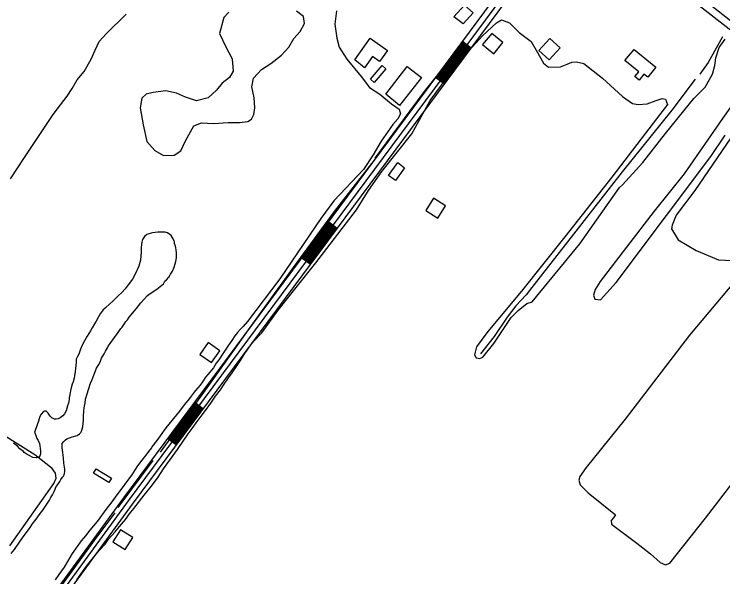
# Model space of a CAD drawing. Extents: x 3355724 to 3393621, y 594744 to 620174.
# Drawn here: x 3372143 to 3374114, y 614945 to 616509 of the extents above; entities that cross this region are included whole.
import ezdxf

# ---------------------------------------------------------------- set-up
doc = ezdxf.new("R2010")
doc.units = 0
for name, color, linetype in [('V-BLDG-OTLN', 7, 'Continuous'), ('V-DTCH-CNTR', 7, 'Continuous'), ('V-ROAD-CNTR', 7, 'Continuous'), ('V-SITE-VEGE', 7, 'Continuous'), ('V-TOPO-SHOR', 7, 'Continuous')]:
    doc.layers.add(name, color=color, linetype=linetype)

msp = doc.modelspace()

# ---------------------------------------------------------------- linework, layer by layer
at = {"layer": 'V-BLDG-OTLN'}
for points in [[(3373366.5, 616501.8), (3373396.1, 616534.3), (3373419.5, 616512.9), (3373391.8, 616482.5)], [(3373446.2, 616424.5), (3373477.2, 616399.2), (3373502.4, 616430.3), (3373471.4, 616455.5)], [(3373091.1, 616381.9), (3373133, 616442), (3373181.2, 616408.3), (3373159.7, 616377.5), (3373139.8, 616391.4), (3373117.8, 616359.9)], [(3373632.7, 616441.7), (3373661.7, 616415.6), (3373631.6, 616382.2), (3373602.6, 616408.2)], [(3373867.8, 616410.6), (3373927.9, 616361.8), (3373905.3, 616334), (3373894.9, 616342.4), (3373881.5, 616325.8), (3373869.6, 616335.5), (3373880.7, 616349.1), (3373842, 616380.6)], [(3373133.9, 616328.5), (3373166.6, 616366.4), (3373177.2, 616357.2), (3373144.5, 616319.4)], [(3373176.7, 616287), (3373236.5, 616363.6), (3373275.8, 616333), (3373214.7, 616254.8)], [(3373229.1, 616081.9), (3373203.5, 616046.4), (3373184.2, 616060.3), (3373210.7, 616096.9)], [(3373309.1, 615997.2), (3373287.8, 615963.3), (3373321.6, 615942), (3373342.9, 615975.8)], [(3372692.5, 615540.1), (3372715.5, 615572.8), (3372682.9, 615595.9), (3372659.8, 615563.2)], [(3372371.5, 615244.9), (3372414.1, 615218.6), (3372406.7, 615206.7), (3372364.2, 615233)], [(3372439.2, 615075.2), (3372417.9, 615041.4), (3372451.7, 615020.1), (3372473, 615053.9)]]:
    msp.add_lwpolyline(points, close=True, dxfattribs=at)
at = {"layer": 'V-DTCH-CNTR'}
msp.add_lwpolyline([(3372131.3, 615031), (3372253.1, 615204), (3372260, 615219.2), (3372257.9, 615233), (3372248.9, 615246.1), (3372201.1, 615283.3), (3372025.4, 615393.4)], dxfattribs=at)
at = {"layer": 'V-ROAD-CNTR'}
for p, q in [((3373390.4, 616433.7), (3373414.5, 616415.9)), ((3373315.9, 616333.4), (3373340, 616315.5)), ((3373018, 615931.9), (3373042, 615914)), ((3372943.5, 615831.5), (3372967.5, 615813.6)), ((3372645.5, 615430), (3372669.6, 615412.1)), ((3372571, 615329.6), (3372595.1, 615311.7))]:
    msp.add_line(p, q, dxfattribs=at)
for points in [[(3370697.4, 612766.2), (3372448.5, 615164.6), (3373676.6, 616819.3)], [(3373688.6, 616810.3), (3372460.6, 615155.7), (3370709.5, 612757.4)], [(3371843.9, 614285.7), (3372472.7, 615146.9), (3373700.7, 616801.4)], [(3373318.4, 616331.6), (3373392.9, 616431.9)], [(3373320.8, 616329.8), (3373395.3, 616430.2)], [(3373323.2, 616328), (3373397.7, 616428.4)], [(3373325.6, 616326.2), (3373400.1, 616426.6)], [(3373328, 616324.4), (3373402.5, 616424.8)], [(3373330.4, 616322.6), (3373404.9, 616423)], [(3373332.8, 616320.8), (3373407.3, 616421.2)], [(3373335.2, 616319.1), (3373409.7, 616419.4)], [(3373337.6, 616317.3), (3373412.1, 616417.6)], [(3372945.9, 615829.7), (3373020.4, 615930.1)], [(3372948.3, 615827.9), (3373022.8, 615928.3)], [(3372950.7, 615826.1), (3373025.2, 615926.5)], [(3372953.1, 615824.3), (3373027.6, 615924.7)], [(3372955.5, 615822.6), (3373030, 615922.9)], [(3372957.9, 615820.8), (3373032.4, 615921.1)], [(3372960.3, 615819), (3373034.8, 615919.4)], [(3372962.7, 615817.2), (3373037.2, 615917.6)], [(3372965.1, 615815.4), (3373039.6, 615915.8)], [(3372573.4, 615327.8), (3372647.9, 615428.2)], [(3372575.8, 615326), (3372650.3, 615426.4)], [(3372578.2, 615324.3), (3372652.7, 615424.6)], [(3372580.6, 615322.5), (3372655.1, 615422.8)], [(3372583, 615320.7), (3372657.5, 615421.1)], [(3372585.4, 615318.9), (3372659.9, 615419.3)], [(3372587.8, 615317.1), (3372662.3, 615417.5)], [(3372590.2, 615315.3), (3372664.7, 615415.7)], [(3372592.6, 615313.5), (3372667.1, 615413.9)]]:
    msp.add_lwpolyline(points, dxfattribs=at)
msp.add_arc((3363183.3, 602512.6), 17737, 47.25593, 52.7382, dxfattribs=at)
at = {"layer": 'V-SITE-VEGE'}
for p, q in [((3372399.1, 616454), (3372455.2, 616509)), ((3372740.1, 616514.5), (3372726.4, 616500.1)), ((3372948.2, 616502.6), (3372928.9, 616517)), ((3372950.3, 616482.7), (3372948.2, 616502.6)), ((3373040.1, 616518.6), (3373034.7, 616480.9)), ((3372726.4, 616500.1), (3372714.2, 616455.4)), ((3372938.6, 616460.7), (3372950.3, 616482.7)), ((3373034.7, 616480.9), (3373040.3, 616442.4)), ((3372379.9, 616432.7), (3372399.1, 616454)), ((3372714.2, 616455.4), (3372731.4, 616420.4)), ((3372921.5, 616441.5), (3372938.6, 616460.7)), ((3372368.3, 616409.3), (3372379.9, 616432.7)), ((3372907.2, 616417.4), (3372921.5, 616441.5)), ((3373040.3, 616442.4), (3373047.2, 616417)), ((3372357.4, 616383.9), (3372368.3, 616409.3)), ((3372731.4, 616420.4), (3372750, 616384.8)), ((3372886.6, 616395.4), (3372907.2, 616417.4)), ((3373047.2, 616417), (3373068.6, 616384.1)), ((3372750, 616384.8), (3372752.2, 616350.5)), ((3372857.1, 616372), (3372886.6, 616395.4)), ((3372338.2, 616349.5), (3372357.4, 616383.9)), ((3372831.1, 616355.4), (3372857.1, 616372)), ((3373068.6, 616384.1), (3373108.5, 616336.2)), ((3372318.4, 616326.8), (3372338.2, 616349.5)), ((3372752.2, 616350.5), (3372742.6, 616332.6)), ((3372809.2, 616330.7), (3372831.1, 616355.4)), ((3372304.7, 616302.1), (3372318.4, 616326.8)), ((3372742.6, 616332.6), (3372722, 616316.8)), ((3372804.4, 616307.3), (3372809.2, 616330.7)), ((3373108.5, 616336.2), (3373131.2, 616305.3)), ((3372722, 616316.8), (3372706.3, 616297.5)), ((3372810.7, 616276.5), (3372804.4, 616307.3)), ((3372291, 616280.8), (3372304.7, 616302.1)), ((3372510.7, 616286.8), (3372498.3, 616275.1)), ((3372529.9, 616291.6), (3372510.7, 616286.8)), ((3372564.9, 616295.8), (3372529.9, 616291.6)), ((3372594.4, 616289), (3372564.9, 616295.8)), ((3372619.8, 616278.1), (3372594.4, 616289)), ((3372706.3, 616297.5), (3372683, 616276.2)), ((3373131.2, 616305.3), (3373160.1, 616286.2)), ((3373160.1, 616286.2), (3373193.1, 616259.5)), ((3372271.8, 616257.4), (3372291, 616280.8)), ((3372498.3, 616275.1), (3372493.6, 616249)), ((3372650.1, 616267.9), (3372619.8, 616278.1)), ((3372683, 616276.2), (3372650.1, 616267.9)), ((3372812.8, 616249), (3372810.7, 616276.5)), ((3372251.4, 616230.4), (3372271.8, 616257.4)), ((3372493.6, 616249), (3372501.9, 616200.9)), ((3372809.4, 616229.8), (3372812.8, 616249)), ((3373193.1, 616259.5), (3373213.7, 616245.1)), ((3372172, 616110.1), (3372251.4, 616230.4)), ((3372803.3, 616217.4), (3372809.4, 616229.8)), ((3373217.9, 616232.1), (3373210.4, 616217.6)), ((3373213.7, 616245.1), (3373217.9, 616232.1)), ((3372697.6, 616204.8), (3372738.1, 616207.6)), ((3372738.1, 616207.6), (3372769.7, 616207.7)), ((3372769.7, 616207.7), (3372793, 616210.5)), ((3372793, 616210.5), (3372803.3, 616217.4)), ((3373210.4, 616217.6), (3373196, 616202.5)), ((3372501.9, 616200.9), (3372512.3, 616155)), ((3372619.4, 616157.3), (3372642.7, 616198.5)), ((3372642.7, 616198.5), (3372663.9, 616206.8)), ((3372663.9, 616206.8), (3372697.6, 616204.8)), ((3373196, 616202.5), (3373163.8, 616156.4)), ((3372512.3, 616155), (3372534.4, 616130.3)), ((3372607.1, 616129.1), (3372619.4, 616157.3)), ((3373163.8, 616156.4), (3373141.9, 616118)), ((3372534.4, 616130.3), (3372558.4, 616115.9)), ((3372587.9, 616116.7), (3372607.1, 616129.1)), ((3372133.1, 616051.6), (3372172, 616110.1)), ((3372558.4, 616115.9), (3372587.9, 616116.7)), ((3373141.9, 616118), (3373114.6, 616076.7)), ((3373114.6, 616076.7), (3373032.4, 615990)), ((3373032.4, 615990), (3372996.1, 615941.2)), ((3372996.1, 615941.2), (3372882.5, 615772.7)), ((3372511.9, 615896.3), (3372505.7, 615891.1)), ((3372524.4, 615900.5), (3372511.9, 615896.3)), ((3372528.4, 615901.2), (3372524.4, 615900.5)), ((3372542.7, 615902.5), (3372528.4, 615901.2)), ((3372562.8, 615902.9), (3372542.7, 615902.5)), ((3372569.7, 615900.7), (3372562.8, 615902.9)), ((3372579.5, 615893.4), (3372569.7, 615900.7)), ((3372585.4, 615884.3), (3372579.5, 615893.4)), ((3372497.9, 615874.9), (3372496.4, 615861.1)), ((3372500.1, 615882.4), (3372497.9, 615874.9)), ((3372505.7, 615891.1), (3372500.1, 615882.4)), ((3372588.4, 615878.1), (3372585.4, 615884.3)), ((3372589.5, 615876.4), (3372588.4, 615878.1)), ((3372589.6, 615871.8), (3372589.5, 615876.4)), ((3372592, 615864.4), (3372589.6, 615871.8)), ((3372496.4, 615861.1), (3372496.7, 615848.5)), ((3372592.7, 615859.8), (3372592, 615864.4)), ((3372593.9, 615854.1), (3372592.7, 615859.8)), ((3372594.6, 615845.5), (3372593.9, 615854.1)), ((3372496.7, 615848.5), (3372494.7, 615825)), ((3372594.3, 615831.8), (3372594.7, 615839.2)), ((3372594.7, 615839.2), (3372594.6, 615845.5)), ((3372494.7, 615825), (3372489.9, 615808.3)), ((3372587.8, 615805.9), (3372591.1, 615815.1)), ((3372591.1, 615815.1), (3372592.7, 615821.5)), ((3372592.7, 615821.5), (3372594.3, 615831.8)), ((3372489.9, 615808.3), (3372479.9, 615785.8)), ((3372577.8, 615785.7), (3372584, 615794.4)), ((3372584, 615794.4), (3372587.8, 615805.9)), ((3372479.9, 615785.8), (3372472.1, 615772.5)), ((3372566.6, 615770.7), (3372573.4, 615778.2)), ((3372573.4, 615778.2), (3372577.8, 615785.7)), ((3372460.4, 615756.3), (3372452, 615745.3)), ((3372472.1, 615772.5), (3372460.4, 615756.3)), ((3372539.6, 615744.4), (3372558.2, 615759.6)), ((3372558.2, 615759.6), (3372560.5, 615762.5)), ((3372560.5, 615762.5), (3372562.7, 615766.6)), ((3372562.7, 615766.6), (3372566.6, 615770.7)), ((3372882.5, 615772.7), (3372792.4, 615654.1)), ((3372443, 615735.4), (3372432.2, 615725.5)), ((3372452, 615745.3), (3372443, 615735.4)), ((3372518.6, 615730.4), (3372539.6, 615744.4)), ((3372432.2, 615725.5), (3372418.1, 615711.5)), ((3372495.5, 615706.5), (3372504.5, 615716.4)), ((3372504.5, 615716.4), (3372513.5, 615725.7)), ((3372513.5, 615725.7), (3372518.6, 615730.4)), ((3372409.1, 615703.4), (3372397.3, 615692.9)), ((3372418.1, 615711.5), (3372409.1, 615703.4)), ((3372483.2, 615690.3), (3372495.5, 615706.5)), ((3372382.1, 615675.5), (3372377.6, 615667.4)), ((3372391.1, 615686.5), (3372382.1, 615675.5)), ((3372397.3, 615692.9), (3372391.1, 615686.5)), ((3372463, 615666.5), (3372478.1, 615684.5)), ((3372478.1, 615684.5), (3372483.2, 615690.3)), ((3372371, 615655.8), (3372367.1, 615648.3)), ((3372377.6, 615667.4), (3372371, 615655.8)), ((3372453.4, 615654.3), (3372458.5, 615659.5)), ((3372458.5, 615659.5), (3372463, 615666.5)), ((3372359.8, 615637.3), (3372355.4, 615628.1)), ((3372367.1, 615648.3), (3372359.8, 615637.3)), ((3372440, 615635.2), (3372443.4, 615639.2)), ((3372443.4, 615639.2), (3372450.7, 615649.7)), ((3372450.7, 615649.7), (3372453.4, 615654.3)), ((3372780.6, 615640.7), (3372771.6, 615632)), ((3372792.4, 615654.1), (3372780.6, 615640.7)), ((3372355.4, 615628.1), (3372345.9, 615613.6)), ((3372424.3, 615613.2), (3372430.5, 615621.3)), ((3372430.5, 615621.3), (3372440, 615635.2)), ((3372764.3, 615623.9), (3372757, 615614.6)), ((3372771.6, 615632), (3372764.3, 615623.9)), ((3372338.6, 615600.9), (3372332.5, 615588.8)), ((3372345.9, 615613.6), (3372338.6, 615600.9)), ((3372410.3, 615593.5), (3372424.3, 615613.2)), ((3372748.6, 615601.3), (3372741.3, 615591.4)), ((3372757, 615614.6), (3372748.6, 615601.3)), ((3372327.6, 615577.2), (3372322.7, 615563.4)), ((3372332.5, 615588.8), (3372327.6, 615577.2)), ((3372396.9, 615572.1), (3372402.5, 615581.3)), ((3372402.5, 615581.3), (3372404.7, 615585.9)), ((3372404.7, 615585.9), (3372410.3, 615593.5)), ((3372741.3, 615591.4), (3372730.1, 615575.2)), ((3372319.3, 615557), (3372316, 615549.6)), ((3372322.7, 615563.4), (3372319.3, 615557)), ((3372386.4, 615552.4), (3372393.1, 615564.5)), ((3372393.1, 615564.5), (3372396.9, 615572.1)), ((3372722.3, 615563.6), (3372712.3, 615548)), ((3372730.1, 615575.2), (3372722.3, 615563.6)), ((3372315.6, 615539.2), (3372314.5, 615533.5)), ((3372316, 615549.6), (3372315.5, 615545.5)), ((3372315.5, 615545.5), (3372315.6, 615539.2)), ((3372379.8, 615536.3), (3372383.7, 615544.4)), ((3372383.7, 615544.4), (3372386.4, 615552.4)), ((3372705, 615538.7), (3372697.2, 615526)), ((3372712.3, 615548), (3372705, 615538.7)), ((3372314.1, 615523.2), (3372312.6, 615515.1)), ((3372314.5, 615533.5), (3372314.1, 615523.2)), ((3372359.9, 615493), (3372372.5, 615524.7)), ((3372372.5, 615524.7), (3372377, 615532.2)), ((3372377, 615532.2), (3372379.8, 615536.3)), ((3372697.2, 615526), (3372682, 615507.4)), ((3372311, 615503.7), (3372310, 615496.8)), ((3372312.6, 615515.1), (3372311, 615503.7)), ((3372675.8, 615499.3), (3372666.9, 615486.6)), ((3372682, 615507.4), (3372675.8, 615499.3)), ((3372304.5, 615480.1), (3372300.7, 615466.8)), ((3372307.3, 615487), (3372304.5, 615480.1)), ((3372310, 615496.8), (3372307.3, 615487)), ((3372350, 615465.4), (3372356, 615482.6)), ((3372356, 615482.6), (3372359.9, 615493)), ((3372660.2, 615477.9), (3372647.8, 615462.8)), ((3372666.9, 615486.6), (3372660.2, 615477.9)), ((3372300.7, 615466.8), (3372297.6, 615451.3)), ((3372346.2, 615453.8), (3372350, 615465.4)), ((3372643.9, 615458.1), (3372632.7, 615443.1)), ((3372647.8, 615462.8), (3372643.9, 615458.1)), ((3372296.6, 615442.7), (3372296.1, 615437.6)), ((3372297.6, 615451.3), (3372296.6, 615442.7)), ((3372340.3, 615428.6), (3372341.3, 615438.3)), ((3372341.3, 615438.3), (3372346.2, 615453.8)), ((3372632.7, 615443.1), (3372625.9, 615434.4)), ((3372291.8, 615419.7), (3372288, 615406.5)), ((3372293.9, 615427.8), (3372291.8, 615419.7)), ((3372296.1, 615437.6), (3372293.9, 615427.8)), ((3372337.7, 615414.2), (3372340.3, 615428.6)), ((3372616.4, 615422.8), (3372602.9, 615404.8)), ((3372625.9, 615434.4), (3372616.4, 615422.8)), ((3372224.5, 615404.3), (3372218.3, 615396.8)), ((3372227.9, 615405.5), (3372224.5, 615404.3)), ((3372231.3, 615405.6), (3372227.9, 615405.5)), ((3372234.2, 615403.3), (3372231.3, 615405.6)), ((3372237.7, 615399.4), (3372234.2, 615403.3)), ((3372243.6, 615391.5), (3372237.7, 615399.4)), ((3372288, 615406.5), (3372283.6, 615397.9)), ((3372336.3, 615391.3), (3372337.3, 615405)), ((3372337.3, 615405), (3372337.7, 615414.2)), ((3372602.9, 615404.8), (3372595.1, 615394.9)), ((3372215, 615390.4), (3372211.2, 615377.8)), ((3372218.3, 615396.8), (3372215, 615390.4)), ((3372247.7, 615387), (3372243.6, 615391.5)), ((3372255.2, 615382.5), (3372247.7, 615387)), ((3372259.8, 615382.6), (3372255.2, 615382.5)), ((3372265.5, 615383.8), (3372259.8, 615382.6)), ((3372271.1, 615386.2), (3372265.5, 615383.8)), ((3372278.5, 615392), (3372271.1, 615386.2)), ((3372283.6, 615397.9), (3372278.5, 615392)), ((3372334.5, 615361.5), (3372336.5, 615381.5)), ((3372336.5, 615381.5), (3372336.3, 615391.3)), ((3372595.1, 615394.9), (3372565.3, 615358.9)), ((3372206.8, 615366.8), (3372201.3, 615351.8)), ((3372211.2, 615377.8), (3372206.8, 615366.8)), ((3372330.7, 615350), (3372334.5, 615361.5)), ((3372201.3, 615351.8), (3372200.2, 615345.5)), ((3372200.2, 615345.5), (3372201.4, 615343.3)), ((3372201.4, 615343.3), (3372203.2, 615337.6)), ((3372318.9, 615337.7), (3372324.5, 615341.8)), ((3372324.5, 615341.8), (3372328.5, 615345.9)), ((3372328.5, 615345.9), (3372330.7, 615350)), ((3372565.3, 615358.9), (3372549.1, 615336.9)), ((3372203.2, 615337.6), (3372206.2, 615329.6)), ((3372206.2, 615329.6), (3372209.7, 615323.9)), ((3372209.7, 615323.9), (3372213.3, 615314.8)), ((3372276.9, 615315.3), (3372280.2, 615319.9)), ((3372280.2, 615319.9), (3372285.9, 615325.2)), ((3372285.9, 615325.2), (3372289.3, 615328.7)), ((3372289.3, 615328.7), (3372300.1, 615331.7)), ((3372300.1, 615331.7), (3372304.1, 615333.5)), ((3372304.1, 615333.5), (3372318.9, 615337.7)), ((3372539.6, 615323.6), (3372526.1, 615306.2)), ((3372549.1, 615336.9), (3372539.6, 615323.6)), ((3372152.8, 615307.5), (3372141.7, 615315.9)), ((3372159.2, 615300.8), (3372152.8, 615307.5)), ((3372169, 615292.9), (3372159.2, 615300.8)), ((3372213.3, 615314.8), (3372216.5, 615294.8)), ((3372277.1, 615303.3), (3372276.9, 615315.3)), ((3372278.4, 615290.1), (3372277.1, 615303.3)), ((3372525, 615303.3), (3372517.2, 615293.4)), ((3372526.1, 615306.2), (3372525, 615303.3)), ((3372171.4, 615290.7), (3372169, 615292.9)), ((3372179.5, 615285.1), (3372171.4, 615290.7)), ((3372185.2, 615281.7), (3372179.5, 615285.1)), ((3372195.6, 615276.7), (3372185.2, 615281.7)), ((3372216.1, 615286.8), (3372213.9, 615278.2)), ((3372216.5, 615294.8), (3372216.1, 615286.8)), ((3372280.4, 615275.8), (3372278.4, 615290.1)), ((3372509.3, 615282.4), (3372494.7, 615263.9)), ((3372517.2, 615293.4), (3372509.3, 615282.4)), ((3372204.2, 615275.7), (3372195.6, 615276.7)), ((3372211.1, 615277), (3372204.2, 615275.7)), ((3372213.9, 615278.2), (3372211.1, 615277)), ((3372281.8, 615261), (3372280.4, 615275.8)), ((3372283.8, 615243.8), (3372281.8, 615261)), ((3372494.7, 615263.9), (3372484.7, 615250)), ((3372283.9, 615237.5), (3372283.8, 615243.8)), ((3372484.7, 615250), (3372470.7, 615228.6)), ((3372272.8, 615215), (3372277.8, 615221.4)), ((3372277.8, 615221.4), (3372281.2, 615225.5)), ((3372281.2, 615225.5), (3372282.3, 615229.5)), ((3372282.3, 615229.5), (3372283.4, 615231.8)), ((3372283.4, 615231.8), (3372283.9, 615237.5)), ((3372470.7, 615228.6), (3372458.4, 615212.3)), ((3372260.5, 615195.3), (3372265, 615201.7)), ((3372265, 615201.7), (3372270, 615209.8)), ((3372270, 615209.8), (3372272.8, 615215)), ((3372458.4, 615212.3), (3372441, 615188.6)), ((3372254.4, 615181.5), (3372257.2, 615187.9)), ((3372257.2, 615187.9), (3372258.3, 615191.3)), ((3372258.3, 615191.3), (3372260.5, 615195.3)), ((3372441, 615188.6), (3372429.2, 615172.9)), ((3372241.1, 615157.8), (3372245, 615164.7)), ((3372245, 615164.7), (3372247.8, 615169.9)), ((3372247.8, 615169.9), (3372249.4, 615172.3)), ((3372249.4, 615172.3), (3372254.4, 615181.5)), ((3372429.2, 615172.9), (3372411.9, 615149.1)), ((3372223.2, 615129.5), (3372234.4, 615146.3)), ((3372234.4, 615146.3), (3372241.1, 615157.8)), ((3372411.9, 615149.1), (3372400.6, 615135.2)), ((3372215.4, 615120.2), (3372223.2, 615129.5)), ((3372400.6, 615135.2), (3372374.3, 615098.1)), ((3372194.6, 615091.8), (3372207.5, 615108.6)), ((3372207.5, 615108.6), (3372215.4, 615120.2)), ((3372186.3, 615079), (3372194.6, 615091.8)), ((3372374.3, 615098.1), (3372354.1, 615074.3)), ((3372171.1, 615059.3), (3372186.3, 615079)), ((3372354.1, 615074.3), (3372341.2, 615058.7)), ((3372159.9, 615043.7), (3372171.1, 615059.3)), ((3372330, 615044.7), (3372304.2, 615009.4)), ((3372341.2, 615058.7), (3372330, 615044.7)), ((3372143.7, 615020.5), (3372159.9, 615043.7)), ((3372135.3, 615009.5), (3372143.7, 615020.5)), ((3372304.2, 615009.4), (3372291.4, 614987.4)), ((3372291.4, 614987.4), (3372281.9, 614971.8)), ((3372281.9, 614971.8), (3372267.9, 614951)), ((3372267.9, 614951), (3372257.3, 614936.5))]:
    msp.add_line(p, q, dxfattribs=at)
for points in [[(3372317.3, 614935.9), (3372328.5, 614952.1), (3372344.2, 614974.1), (3372371.1, 615007.8), (3372380.7, 615018.8), (3372395.9, 615035.7), (3372405.4, 615049), (3372424.5, 615069.3), (3372436.3, 615084.4), (3372452.6, 615104.2), (3372464.4, 615119.8), (3372476.1, 615134.9), (3372504.7, 615172), (3372527.8, 615199.9), (3372543.4, 615221.3), (3372558.5, 615245), (3372597.1, 615298.9), (3372626.8, 615342.3), (3372638, 615357.4), (3372643, 615363.8), (3372649.8, 615373.1), (3372663.8, 615391.6), (3372672.7, 615403.2), (3372690.1, 615427.5), (3372703.5, 615447.2), (3372717, 615464.6), (3372727, 615480.3), (3372739.3, 615497.6), (3372749.4, 615511.5), (3372763.4, 615531.8), (3372772.3, 615545.7), (3372783.5, 615564.8), (3372791.3, 615575.2), (3372801.4, 615589.7), (3372811, 615600.7), (3372832.3, 615622.8), (3372877.9, 615685.6), (3372927.2, 615748.8), (3372982, 615817.6), (3373095.6, 615965.4), (3373128.4, 616019.1), (3373166.1, 616071.3), (3373249.6, 616175.9), (3373300.2, 616269.3), (3373378.9, 616375.9), (3373446, 616448.8), (3373485, 616485.3), (3373498.7, 616492.9), (3373520.7, 616485.4), (3373547.5, 616458), (3373581.2, 616432.7), (3373595, 616409.4), (3373615.7, 616373), (3373629.5, 616361.4), (3373662.4, 616362.2), (3373680.9, 616369.7), (3373694, 616376), (3373707.7, 616376.7), (3373727.6, 616371.9), (3373779.9, 616331.5), (3373834.9, 616280.2), (3373863.1, 616260.3), (3373878.9, 616258.3), (3373903.6, 616259.7)], [(3373554.7, 615739.3), (3373460.9, 615626.5), (3373428.7, 615583.8), (3373423.3, 615561.9), (3373428.1, 615553.6), (3373438.4, 615551.6), (3373446.6, 615555.1), (3373477.4, 615593.6), (3373526, 615665.8), (3373545.2, 615685), (3373569.2, 615704.3), (3373584.3, 615709.1), (3373716.4, 615870.8), (3373826.6, 616027.5), (3373834.8, 616034.4), (3373891.6, 616097), (3373955.3, 616176.8), (3374005.9, 616240.1), (3374034, 616274.5), (3374064.8, 616306.1), (3374085.3, 616342.5), (3374092.1, 616365.9), (3374094.8, 616387.9), (3374103.7, 616416.7), (3374120.8, 616439.4)], [(3374213, 616359.3), (3374113.7, 616219), (3374007, 616065), (3373923.5, 615961.2), (3373846.8, 615861.5), (3373772.9, 615765.9), (3373759.2, 615743.9), (3373754.5, 615727.4), (3373758.6, 615716.4), (3373774.4, 615714.4), (3373817.6, 615762.5), (3373957.9, 615948.9), (3374081, 616113.2), (3374120.7, 616172.4)], [(3373903.6, 616259.7), (3373929, 616269.4), (3373945.4, 616274.9), (3373955, 616272.9), (3373960.6, 616257.8), (3373899, 616178), (3373805.9, 616055.6), (3373675.2, 615889.9), (3373554.7, 615739.3)], [(3374136.5, 616165.5), (3374036, 616018.4), (3373984.6, 615950.3), (3373973.7, 615922.2), (3373971.7, 615911.9), (3373990.3, 615881.7), (3374039.8, 615851.6), (3374102.3, 615826.3), (3374162, 615823)], [(3374182.7, 615808), (3374021.8, 615616.8), (3373842.4, 615383), (3373734.3, 615248.2), (3373716.5, 615223.4), (3373713.8, 615213.1), (3373717.9, 615200.1), (3373739.9, 615178.2), (3373815.6, 615117.2), (3373810.1, 615108.3), (3373804, 615101.4), (3373804.7, 615091.1), (3373874.8, 615038.4), (3373913.3, 615008.3), (3373940.1, 614984.4), (3373955.3, 614977.5), (3373966.9, 614982.4), (3374066.2, 615107.5), (3374229.1, 615320)]]:
    msp.add_lwpolyline(points, dxfattribs=at)
at = {"layer": 'V-TOPO-SHOR'}
msp.add_line((3372529.1, 615268.2), (3372431.3, 615137.5), dxfattribs=at)
for points in [[(3375787.4, 615027.4), (3375610.9, 615199.7), (3375326.4, 615471.1), (3375029.5, 615730.2), (3374736.8, 615994.7), (3374423.3, 616261.3), (3374143.7, 616483.7), (3373867.6, 616700.7), (3373730, 616805.3)], [(3374113.6, 616445.6), (3374073.1, 616375), (3374050.3, 616342.5)], [(3373347.8, 616373.8), (3373286.5, 616297.7), (3373243.8, 616240.3), (3373146.7, 616108.8)], [(3374037.2, 616328), (3373972.5, 616242.2), (3373834.1, 616070.6), (3373675.7, 615867.9), (3373589.6, 615757.2), (3373566.9, 615728.8), (3373538.6, 615697.7), (3373514.5, 615666.5), (3373478.7, 615612.6), (3373440.2, 615564.8)], [(3373137.1, 616094.3), (3373033.1, 615960.1), (3372919.5, 615805.1), (3372803.8, 615644.6), (3372669.6, 615457.1), (3372549.1, 615291.1)], [(3372423.1, 615122.9), (3372364.5, 615044.8), (3372262, 614902.9)]]:
    msp.add_lwpolyline(points, dxfattribs=at)

doc.saveas('drawing.dxf')
